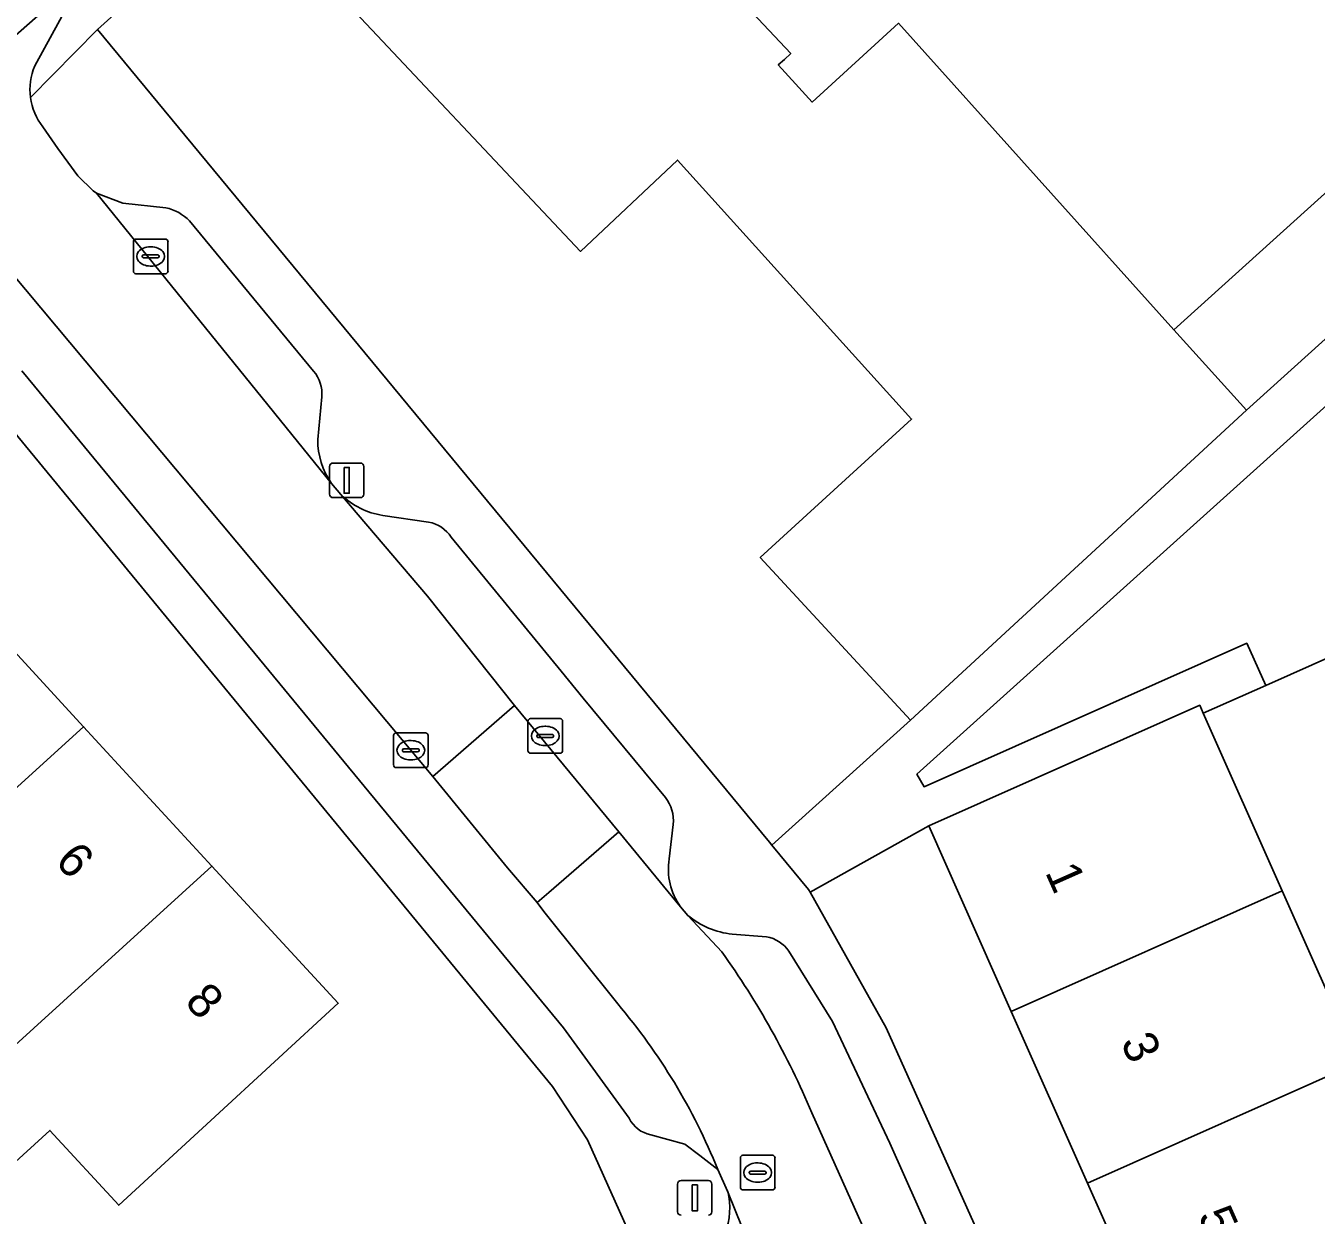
# Model space of a CAD drawing. Extents: x 163147 to 163550, y 380933 to 381639.
# Drawn here: x 163245.3 to 163282.59, y 381218.78 to 381253.16 of the extents above; entities that cross this region are included whole.
import ezdxf

# ---------------------------------------------------------------- set-up
doc = ezdxf.new("R2010")
doc.units = 0
for name, color, linetype in [('IMGEO_Erf', 7, 'Continuous'), ('IMGEO_Kolk', 7, 'Continuous'), ('IMGEO_Lichtmast', 7, 'Continuous'), ('IMGEO_Pand', 7, 'Continuous'), ('IMGEO_Pand_nummerreeks', 7, 'Continuous'), ('IMGEO_Parkeervlak_open', 7, 'Continuous'), ('IMGEO_Rijbaan_lokaal_open', 7, 'Continuous'), ('IMGEO_Rioolput', 7, 'Continuous'), ('IMGEO_Voetpad_open', 7, 'Continuous')]:
    doc.layers.add(name, color=color, linetype=linetype)

msp = doc.modelspace()

# ---------------------------------------------------------------- linework, layer by layer
at = {"layer": 'IMGEO_Erf'}
for points in [[(163260.154, 381264.566), (163247.371, 381253.054), (163249.895, 381250), (163266.785, 381229.563), (163266.853, 381229.481), (163270.859, 381233.088), (163266.522, 381237.793), (163270.892, 381241.794), (163264.13, 381249.279), (163261.324, 381246.64), (163254.056, 381254.37)], [(163260.133, 381260.084), (163267.4, 381252.354), (163267.219, 381252.189), (163267.042, 381252.027), (163267.537, 381251.485), (163268.019, 381250.956), (163270.516, 381253.234), (163278.474, 381244.372), (163284.814, 381250.091), (163286.908, 381247.77), (163287.555, 381248.354), (163289.781, 381249.639), (163311.555, 381199.092)], [(163292.918, 381150.971), (163261.531, 381220.959), (163260.513, 381222.504), (163240.64, 381246.663), (163215.881, 381224.069), (163219.309, 381219.623), (163220.084, 381218.649), (163222.224, 381220.31), (163223.381, 381218.857), (163224.562, 381217.373), (163226.03, 381215.529), (163224.021, 381213.703), (163224.791, 381212.736), (163225.563, 381211.766), (163227.571, 381213.592), (163230.216, 381210.268), (163233.329, 381206.356), (163231.071, 381204.847), (163231.85, 381203.868), (163232.628, 381202.89), (163234.887, 381204.399), (163238.211, 381200.222), (163240.909, 381196.832)], [(163292.732, 381239.262), (163281.127, 381234.095), (163279.322, 381233.291), (163281.602, 381228.156), (163283.805, 381223.195)], [(163243.256, 381236.931), (163246.967, 381232.901), (163250.677, 381228.873), (163254.325, 381224.911), (163250.648, 381221.524), (163247.986, 381219.073), (163245.994, 381221.236), (163243.775, 381219.218)], [(163287.005, 381194.915), (163284.8, 381199.874), (163282.595, 381204.834), (163280.39, 381209.794), (163278.184, 381214.754), (163275.979, 381219.714), (163273.773, 381224.674), (163271.388, 381230.039), (163267.96, 381228.115), (163270.156, 381224.203), (163305.202, 381146.131)]]:
    msp.add_lwpolyline(points, dxfattribs=at)
msp.add_lwpolyline([(163292.732, 381239.262), (163292.625, 381239.51), (163289.321, 381246.708), (163286.852, 381245.76), (163279.044, 381238.73), (163271.048, 381231.531), (163271.253, 381231.167), (163280.578, 381235.316), (163281.127, 381234.095)], close=True, dxfattribs=at)
at = {"layer": 'IMGEO_Kolk'}
for p, q in [((163248.406, 381246.068), (163248.406, 381246.92)), ((163248.481, 381246.994), (163249.333, 381246.994)), ((163248.894, 381246.774), (163248.919, 381246.774)), ((163249.407, 381246.92), (163249.407, 381246.068)), ((163248.665, 381246.488), (163248.665, 381246.5)), ((163249.103, 381246.451), (163248.705, 381246.451)), ((163248.708, 381246.537), (163249.106, 381246.537)), ((163249.149, 381246.5), (163249.149, 381246.488)), ((163249.333, 381245.994), (163248.481, 381245.994)), ((163248.917, 381246.214), (163248.892, 381246.214)), ((163259.808, 381232.209), (163259.808, 381233.061)), ((163259.883, 381233.135), (163260.735, 381233.135)), ((163260.296, 381232.915), (163260.321, 381232.915)), ((163260.809, 381233.061), (163260.809, 381232.209)), ((163255.924, 381231.795), (163255.924, 381232.647)), ((163255.999, 381232.721), (163256.851, 381232.721)), ((163256.925, 381232.647), (163256.925, 381231.795)), ((163260.067, 381232.629), (163260.067, 381232.641)), ((163260.505, 381232.592), (163260.107, 381232.592)), ((163260.11, 381232.678), (163260.508, 381232.678)), ((163260.551, 381232.641), (163260.551, 381232.629)), ((163256.183, 381232.215), (163256.183, 381232.227)), ((163256.621, 381232.178), (163256.223, 381232.178)), ((163256.226, 381232.264), (163256.624, 381232.264)), ((163256.412, 381232.501), (163256.437, 381232.501)), ((163256.667, 381232.227), (163256.667, 381232.215)), ((163260.319, 381232.355), (163260.294, 381232.355)), ((163256.435, 381231.941), (163256.41, 381231.941)), ((163260.735, 381232.135), (163259.883, 381232.135)), ((163256.851, 381231.721), (163255.999, 381231.721))]:
    msp.add_line(p, q, dxfattribs=at)
for points in [[(163248.406, 381246.068), (163248.406, 381246.92)], [(163248.481, 381246.994), (163249.333, 381246.994)], [(163249.407, 381246.92), (163249.407, 381246.068)], [(163249.333, 381245.994), (163248.481, 381245.994)], [(163259.808, 381232.209), (163259.808, 381233.061)], [(163259.883, 381233.135), (163260.735, 381233.135)], [(163260.809, 381233.061), (163260.809, 381232.209)], [(163255.924, 381231.795), (163255.924, 381232.647)], [(163255.999, 381232.721), (163256.851, 381232.721)], [(163256.925, 381232.647), (163256.925, 381231.795)], [(163260.735, 381232.135), (163259.883, 381232.135)], [(163256.851, 381231.721), (163255.999, 381231.721)]]:
    msp.add_lwpolyline(points, dxfattribs=at)
for centre, radius, start, end in [((163248.483, 381246.918), 0.0765, 91.552, 178.448), ((163248.483, 381246.918), 0.0765, 91.552, 178.448), ((163249.331, 381246.918), 0.0765, 1.552, 88.448), ((163249.331, 381246.918), 0.0765, 1.552, 88.448), ((163248.705, 381246.497), 0.0403, 85.8775, 175.7526), ((163248.702, 381246.487), 0.0366, 178.938, 274.7102), ((163249.106, 381246.494), 0.043, 264.8664, 352.4533), ((163249.11, 381246.499), 0.0386, 1.7309, 96.639), ((163248.483, 381246.07), 0.0765, 181.552, 268.448), ((163248.483, 381246.07), 0.0765, 181.552, 268.448), ((163249.331, 381246.07), 0.0765, 271.552, 358.448), ((163249.331, 381246.07), 0.0765, 271.552, 358.448), ((163259.885, 381233.059), 0.0765, 91.552, 178.448), ((163259.885, 381233.059), 0.0765, 91.552, 178.448), ((163260.733, 381233.059), 0.0765, 1.552, 88.448), ((163260.733, 381233.059), 0.0765, 1.552, 88.448), ((163256.001, 381232.645), 0.0765, 91.552, 178.448), ((163256.001, 381232.645), 0.0765, 91.552, 178.448), ((163256.849, 381232.645), 0.0765, 1.552, 88.448), ((163256.849, 381232.645), 0.0765, 1.552, 88.448), ((163260.107, 381232.638), 0.0403, 85.8775, 175.7526), ((163260.104, 381232.628), 0.0366, 178.938, 274.7102), ((163260.508, 381232.635), 0.043, 264.8664, 352.4533), ((163260.512, 381232.64), 0.0386, 1.7309, 96.639), ((163256.223, 381232.224), 0.0403, 85.8775, 175.7526), ((163256.22, 381232.214), 0.0366, 178.938, 274.7102), ((163256.624, 381232.221), 0.043, 264.8664, 352.4533), ((163256.628, 381232.226), 0.0386, 1.7309, 96.639), ((163259.885, 381232.211), 0.0765, 181.552, 268.448), ((163259.885, 381232.211), 0.0765, 181.552, 268.448), ((163260.733, 381232.211), 0.0765, 271.552, 358.448), ((163260.733, 381232.211), 0.0765, 271.552, 358.448), ((163256.001, 381231.797), 0.0765, 181.552, 268.448), ((163256.001, 381231.797), 0.0765, 181.552, 268.448), ((163256.849, 381231.797), 0.0765, 271.552, 358.448), ((163256.849, 381231.797), 0.0765, 271.552, 358.448)]:
    msp.add_arc(centre, radius, start, end, dxfattribs=at)
for centre, major_axis, ratio, start_param, end_param in [((163248.893, 381246.494), (-0.387, 0.002), 0.722429, 4.712389, 7.853982), ((163248.918, 381246.494), (-0.39, 0.002), 0.717154, 1.570796, 4.712389), ((163260.295, 381232.635), (-0.387, 0.002), 0.722429, 4.712389, 7.853982), ((163260.32, 381232.635), (-0.39, 0.002), 0.717154, 1.570796, 4.712389), ((163256.411, 381232.221), (-0.387, 0.002), 0.722429, 4.712389, 7.853982), ((163256.436, 381232.221), (-0.39, 0.002), 0.717154, 1.570796, 4.712389)]:
    msp.add_ellipse(centre, major_axis=major_axis, ratio=ratio, start_param=start_param, end_param=end_param, dxfattribs=at)
at = {"layer": 'IMGEO_Lichtmast'}
for p, q in [((163254.076, 381239.623), (163254.076, 381240.423)), ((163254.076, 381240.423), (163254.076, 381239.623)), ((163254.176, 381240.523), (163254.966, 381240.523)), ((163254.966, 381240.523), (163254.176, 381240.523)), ((163255.066, 381240.423), (163255.066, 381239.623)), ((163255.066, 381239.623), (163255.066, 381240.423)), ((163254.966, 381239.523), (163254.176, 381239.523)), ((163254.176, 381239.523), (163254.966, 381239.523)), ((163264.134, 381218.883), (163264.134, 381219.683)), ((163264.134, 381219.683), (163264.134, 381218.883)), ((163264.234, 381219.783), (163265.024, 381219.783)), ((163265.024, 381219.783), (163264.234, 381219.783)), ((163265.124, 381219.683), (163265.124, 381218.883)), ((163265.124, 381218.883), (163265.124, 381219.683))]:
    msp.add_line(p, q, dxfattribs=at)
for points in [[(163254.496, 381240.398), (163254.646, 381240.398), (163254.646, 381239.648), (163254.496, 381239.648), (163254.496, 381240.398)], [(163264.554, 381219.658), (163264.704, 381219.658), (163264.704, 381218.908), (163264.554, 381218.908), (163264.554, 381219.658)]]:
    msp.add_lwpolyline(points, dxfattribs=at)
for centre, start, end in [((163254.176, 381240.423), 90, 180), ((163254.176, 381240.423), 90, 180), ((163254.966, 381240.423), 0, 90), ((163254.966, 381240.423), 360, 90), ((163254.176, 381239.623), 180, 270), ((163254.176, 381239.623), 180, 270), ((163254.966, 381239.623), 270, 0), ((163254.966, 381239.623), 270, 0), ((163264.234, 381219.683), 90, 180), ((163264.234, 381219.683), 90, 180), ((163265.024, 381219.683), 0, 90), ((163265.024, 381219.683), 360, 90), ((163264.234, 381218.883), 180, 270), ((163264.234, 381218.883), 180, 270), ((163265.024, 381218.883), 270, 0), ((163265.024, 381218.883), 270, 0)]:
    msp.add_arc(centre, 0.1, start, end, dxfattribs=at)
at = {"layer": 'IMGEO_Pand'}
for points in [[(163278.474, 381244.372), (163270.516, 381253.234), (163268.019, 381250.956), (163267.537, 381251.485), (163267.042, 381252.027), (163267.219, 381252.189), (163267.4, 381252.354), (163260.133, 381260.084), (163254.056, 381254.37), (163261.324, 381246.64), (163264.13, 381249.279), (163270.892, 381241.794), (163266.522, 381237.793), (163270.859, 381233.088), (163280.568, 381242.051)], [(163278.474, 381244.372), (163280.568, 381242.051), (163286.908, 381247.77), (163284.814, 381250.091)], [(163243.256, 381236.931), (163234.331, 381228.815), (163236.025, 381226.976), (163238.595, 381229.314), (163240.613, 381227.123), (163246.967, 381232.901)], [(163279.322, 381233.291), (163279.22, 381233.521), (163275.957, 381232.07), (163271.388, 381230.039), (163273.773, 381224.674), (163281.602, 381228.156)], [(163250.677, 381228.873), (163246.967, 381232.901), (163240.613, 381227.123), (163242.371, 381225.214), (163242.629, 381224.934), (163240.409, 381222.916), (163240.189, 381222.716), (163241.872, 381220.867), (163242.092, 381221.067)], [(163254.325, 381224.911), (163250.677, 381228.873), (163242.092, 381221.067), (163241.872, 381220.867), (163243.555, 381219.018), (163243.775, 381219.218), (163245.994, 381221.236), (163247.986, 381219.073), (163250.648, 381221.524)], [(163281.602, 381228.156), (163273.773, 381224.674), (163275.979, 381219.714), (163283.805, 381223.195)], [(163278.184, 381214.754), (163286.007, 381218.234), (163283.805, 381223.195), (163275.979, 381219.714)]]:
    msp.add_lwpolyline(points, close=True, dxfattribs=at)
at = {"layer": 'IMGEO_Parkeervlak_open'}
for points in [[(163249.349, 381247.9), (163248.102, 381248.033), (163247.344, 381248.323), (163254.133, 381239.93)], [(163253.614, 381243.176), (163250.029, 381247.52)], [(163262.401, 381224.889), (163260.269, 381227.564), (163260.079, 381227.819), (163259.221, 381228.826), (163257.059, 381231.46), (163244.845, 381246.068)], [(163245.181, 381243.186), (163245.546, 381242.743), (163255.077, 381231.183), (163260.84, 381224.198), (163262.732, 381221.585)], [(163253.735, 381241.201), (163253.851, 381242.433)], [(163254.406, 381239.609), (163256.909, 381236.671)], [(163256.938, 381238.814), (163255.617, 381239.008)], [(163260.764, 381234.508), (163257.592, 381238.38)], [(163256.909, 381236.671), (163259.423, 381233.518)], [(163261.405, 381233.726), (163260.764, 381234.508)], [(163263.78, 381230.855), (163261.405, 381233.726)], [(163259.423, 381233.518), (163262.433, 381229.864)], [(163263.886, 381229.082), (163264.009, 381230.078)], [(163262.433, 381229.864), (163264.216, 381227.699)], [(163264.429, 381227.449), (163265.412, 381226.393)], [(163266.704, 381226.832), (163265.707, 381226.909)], [(163272.353, 381216.176), (163270.262, 381220.868), (163268.608, 381224.383), (163267.348, 381226.416)], [(163268.013, 381221.744), (163270.799, 381215.542), (163279.003, 381197.607)], [(163263.357, 381221.103), (163264.343, 381220.838), (163264.775, 381220.505), (163265.292, 381220.107)], [(163267.981, 381214.197), (163266, 381218.425), (163265.579, 381219.475)]]:
    msp.add_lwpolyline(points, dxfattribs=at)
for centre, radius, start, end in [((163249.057, 381246.58), 1.352, 44.0625, 77.5426), ((163252.843, 381242.521), 1.012, 355.035, 40.348), ((163255.947, 381241.196), 2.212, 179.8638, 214.9109), ((163255.948, 381241.196), 2.213, 225.8202, 261.3909), ((163256.765, 381237.844), 0.985, 32.9562, 79.9066), ((163262.921, 381230.18), 1.093, 354.6687, 38.1743), ((163265.754, 381228.797), 1.889, 171.3166, 215.5244), ((163265.916, 381229.186), 2.286, 229.4299, 264.7586), ((163266.506, 381225.819), 1.033, 35.3494, 78.9287), ((163245.599, 381212.256), 24.34, 22.9433, 35.5085), ((163249.024, 381213.537), 17.545, 21.9923, 40.3185), ((163263.557, 381222.009), 0.928, 207.1906, 257.5305), ((163263.688, 381218.993), 1.952, 337.9718, 14.2998)]:
    msp.add_arc(centre, radius, start, end, dxfattribs=at)
at = {"layer": 'IMGEO_Rijbaan_lokaal_open'}
for points in [[(163256.395, 381263.184), (163261.385, 381267.72), (163269.336, 381274.944), (163272.106, 381277.464), (163273.84, 381279.042), (163269.371, 381283.951), (163243.582, 381260.479), (163233.963, 381251.702), (163232.1, 381250), (163219.487, 381238.478), (163223.919, 381233.668), (163235.706, 381244.458), (163238.786, 381247.234), (163239.4, 381247.963), (163247.004, 381254.649)], [(163260.079, 381227.819), (163260.411, 381228.106), (163262.433, 381229.864), (163259.423, 381233.518), (163257.059, 381231.46), (163259.221, 381228.826)]]:
    msp.add_lwpolyline(points, close=True, dxfattribs=at)
for points in [[(163245.557, 381252), (163247.004, 381254.649), (163239.4, 381247.963), (163238.786, 381247.234)], [(163247.344, 381248.323), (163247.241, 381248.394), (163246.806, 381248.824), (163246.226, 381249.615), (163245.791, 381250.237)], [(163243.559, 381247.709), (163244.673, 381246.416), (163244.845, 381246.068), (163257.059, 381231.46), (163259.423, 381233.518), (163256.909, 381236.671), (163254.406, 381239.609), (163254.133, 381239.93), (163247.344, 381248.323)], [(163265.412, 381226.393), (163264.429, 381227.449), (163264.216, 381227.699), (163262.433, 381229.864), (163260.411, 381228.106), (163260.079, 381227.819), (163260.269, 381227.564), (163262.401, 381224.889)], [(163279.639, 381196.203), (163279.327, 381196.899), (163279.003, 381197.607), (163270.799, 381215.542), (163268.013, 381221.744)], [(163265.292, 381220.107), (163265.579, 381219.475), (163266, 381218.425), (163267.981, 381214.197), (163278.853, 381189.551), (163279.033, 381189.142), (163279.191, 381188.785), (163279.421, 381188.263), (163286.858, 381171.695), (163287.205, 381170.923), (163295.412, 381152.683), (163298.58, 381154.093), (163285.499, 381183.144), (163285.19, 381183.834), (163283.635, 381187.3), (163283.317, 381188.009), (163279.639, 381196.203)]]:
    msp.add_lwpolyline(points, dxfattribs=at)
for centre, radius, start, end in [((163247.146, 381251.315), 1.73, 156.6838, 187.618), ((163247.16, 381251.318), 1.744, 187.6515, 218.3052), ((163245.599, 381212.256), 24.34, 22.9433, 35.5085), ((163249.024, 381213.537), 17.545, 21.9923, 40.3185)]:
    msp.add_arc(centre, radius, start, end, dxfattribs=at)
at = {"layer": 'IMGEO_Rioolput'}
for p, q in [((163265.946, 381219.589), (163265.946, 381220.441)), ((163266.021, 381220.515), (163266.873, 381220.515)), ((163266.434, 381220.295), (163266.459, 381220.295)), ((163266.947, 381220.441), (163266.947, 381219.589)), ((163266.205, 381220.009), (163266.205, 381220.021)), ((163266.643, 381219.972), (163266.245, 381219.972)), ((163266.248, 381220.058), (163266.646, 381220.058)), ((163266.689, 381220.021), (163266.689, 381220.009)), ((163266.873, 381219.515), (163266.021, 381219.515)), ((163266.457, 381219.735), (163266.432, 381219.735))]:
    msp.add_line(p, q, dxfattribs=at)
for points in [[(163265.946, 381219.589), (163265.946, 381220.441)], [(163266.021, 381220.515), (163266.873, 381220.515)], [(163266.947, 381220.441), (163266.947, 381219.589)], [(163266.873, 381219.515), (163266.021, 381219.515)]]:
    msp.add_lwpolyline(points, dxfattribs=at)
for centre, radius, start, end in [((163266.023, 381220.439), 0.0765, 91.552, 178.448), ((163266.023, 381220.439), 0.0765, 91.552, 178.448), ((163266.871, 381220.439), 0.0765, 1.552, 88.448), ((163266.871, 381220.439), 0.0765, 1.552, 88.448), ((163266.245, 381220.018), 0.0403, 85.8775, 175.7526), ((163266.242, 381220.008), 0.0366, 178.938, 274.7102), ((163266.646, 381220.015), 0.043, 264.8664, 352.4533), ((163266.65, 381220.02), 0.0386, 1.7309, 96.639), ((163266.023, 381219.591), 0.0765, 181.552, 268.448), ((163266.023, 381219.591), 0.0765, 181.552, 268.448), ((163266.871, 381219.591), 0.0765, 271.552, 358.448), ((163266.871, 381219.591), 0.0765, 271.552, 358.448)]:
    msp.add_arc(centre, radius, start, end, dxfattribs=at)
for centre, major_axis, ratio, start_param, end_param in [((163266.433, 381220.015), (-0.387, 0.002), 0.722429, 4.712389, 7.853982), ((163266.458, 381220.015), (-0.39, 0.002), 0.717154, 1.570796, 4.712389)]:
    msp.add_ellipse(centre, major_axis=major_axis, ratio=ratio, start_param=start_param, end_param=end_param, dxfattribs=at)
at = {"layer": 'IMGEO_Voetpad_open'}
for points in [[(163281.963, 381286.424), (163281.482, 381285.994), (163276.429, 381281.397), (163273.84, 381279.042), (163272.106, 381277.464), (163269.336, 381274.944), (163261.385, 381267.72), (163256.395, 381263.184), (163247.004, 381254.649), (163245.557, 381252)], [(163245.431, 381251.086), (163247.371, 381253.054), (163260.154, 381264.566), (163260.303, 381264.494), (163273.554, 381276.589)], [(163249.895, 381250), (163247.371, 381253.054), (163245.431, 381251.086)], [(163245.791, 381250.237), (163246.226, 381249.615), (163246.806, 381248.824), (163247.241, 381248.394), (163247.344, 381248.323), (163248.102, 381248.033), (163249.349, 381247.9)], [(163295.382, 381136.166), (163304.985, 381145.89), (163305.202, 381146.131), (163270.156, 381224.203), (163267.96, 381228.115), (163267.915, 381228.196), (163266.853, 381229.481), (163266.785, 381229.563), (163249.895, 381250)], [(163242.336, 381248.283), (163240.64, 381246.663), (163260.513, 381222.504), (163261.531, 381220.959), (163292.918, 381150.971), (163282.659, 381139.767), (163281.562, 381138.569), (163264.607, 381120.389), (163267.528, 381117.294), (163268.925, 381118.765), (163274.405, 381124.631), (163277.004, 381127.456)], [(163250.029, 381247.52), (163253.614, 381243.176)], [(163286.908, 381247.77), (163280.568, 381242.051), (163270.859, 381233.088), (163266.853, 381229.481), (163267.915, 381228.196), (163267.96, 381228.115), (163271.388, 381230.039), (163275.957, 381232.07), (163279.22, 381233.521), (163279.322, 381233.291), (163281.127, 381234.095), (163280.578, 381235.316), (163271.253, 381231.167), (163271.048, 381231.531), (163279.044, 381238.73), (163286.852, 381245.76)], [(163262.732, 381221.585), (163260.84, 381224.198), (163255.077, 381231.183), (163245.546, 381242.743), (163245.181, 381243.186)], [(163253.851, 381242.433), (163253.735, 381241.201)], [(163254.133, 381239.93), (163254.406, 381239.609)], [(163255.617, 381239.008), (163256.938, 381238.814)], [(163257.592, 381238.38), (163260.764, 381234.508), (163261.405, 381233.726), (163263.78, 381230.855)], [(163264.009, 381230.078), (163263.886, 381229.082)], [(163264.216, 381227.699), (163264.429, 381227.449)], [(163265.707, 381226.909), (163266.704, 381226.832)], [(163267.348, 381226.416), (163268.608, 381224.383), (163270.262, 381220.868), (163272.353, 381216.176), (163279.471, 381200.146)], [(163265.579, 381219.475), (163265.292, 381220.107), (163264.775, 381220.505), (163264.343, 381220.838), (163263.357, 381221.103)]]:
    msp.add_lwpolyline(points, dxfattribs=at)
for centre, radius, start, end in [((163247.146, 381251.315), 1.73, 156.6838, 187.618), ((163247.16, 381251.318), 1.744, 187.6515, 218.3052), ((163249.057, 381246.58), 1.352, 44.0625, 77.5426), ((163252.843, 381242.521), 1.012, 355.035, 40.348), ((163255.947, 381241.196), 2.212, 179.8638, 214.9109), ((163255.948, 381241.196), 2.213, 225.8202, 261.3909), ((163256.765, 381237.844), 0.985, 32.9562, 79.9066), ((163262.921, 381230.18), 1.093, 354.6687, 38.1743), ((163265.754, 381228.797), 1.889, 171.3166, 215.5244), ((163265.916, 381229.186), 2.286, 229.4299, 264.7586), ((163266.506, 381225.819), 1.033, 35.3494, 78.9287), ((163263.557, 381222.009), 0.928, 207.1906, 257.5305), ((163263.688, 381218.993), 1.952, 337.9718, 14.2998)]:
    msp.add_arc(centre, radius, start, end, dxfattribs=at)

# ---------------------------------------------------------------- texts
at = {"layer": 'IMGEO_Pand_nummerreeks'}
for s, rotation, p in [('6', 312.6393, (163246.109, 381228.992)), ('1', 293.9723, (163274.741, 381228.701)), ('8', 312.6393, (163249.856, 381224.923)), ('3', 293.9715, (163276.924, 381223.788)), ('5', 293.9715, (163279.155, 381218.77))]:
    msp.add_text(s, height=1, rotation=rotation, dxfattribs=at).set_placement(p)

doc.saveas('drawing.dxf')
